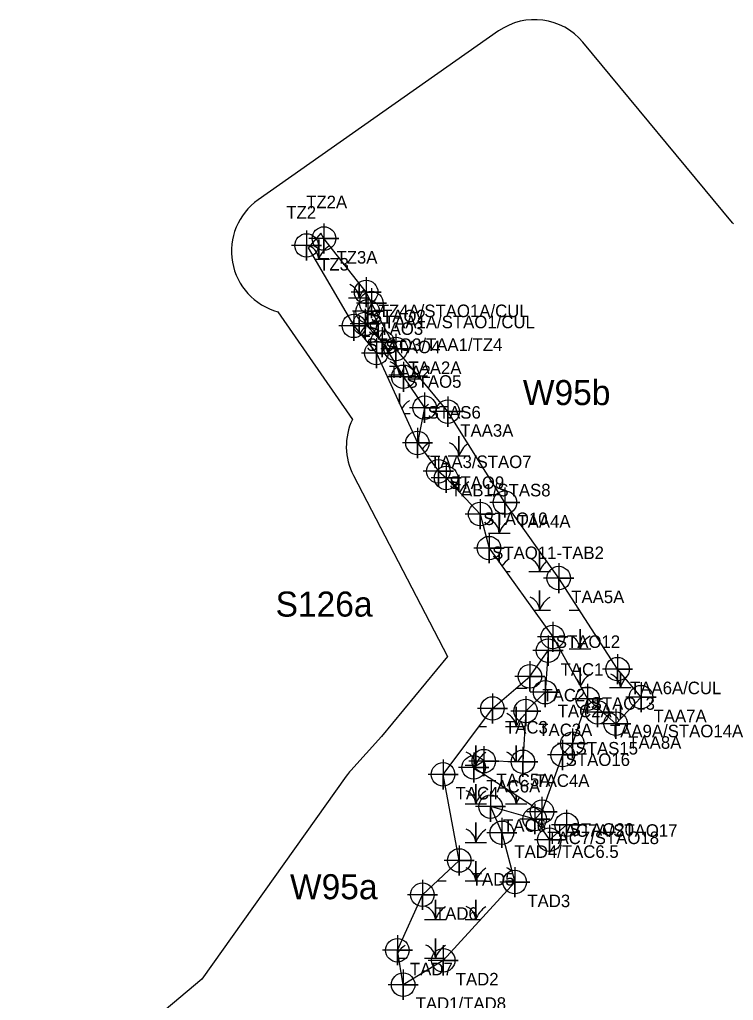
# Model space of a CAD drawing. Extents: x 1253697 to 1278588, y 912189 to 981699.
# Drawn here: x 1267755 to 1268325, y 966316 to 967099 of the extents above; entities that cross this region are included whole.
import ezdxf

# ---------------------------------------------------------------- set-up
doc = ezdxf.new("R2010")
doc.units = 0
for name, color, linetype in [('Default', 7, 'Continuous'), ('Exist Environmental Wetland Boundary', 7, 'Continuous'), ('Exist Environmental Wetland Boundary Cogo Comment', 7, 'Continuous'), ('Exist Environmental Wetland Boundary Cogo Number', 7, 'Continuous'), ('Exist Environmental Wetland Boundary Cogo Point CELL', 7, 'Continuous'), ('Exist Hydro Jurisdictional Stream or Body of Water Mitigable', 7, 'Continuous'), ('Exist Hydro Jurisdictional Stream or Body of Water Mitigable Cogo Comment', 7, 'Continuous'), ('Exist Hydro Jurisdictional Stream or Body of Water Mitigable Cogo Number', 7, 'Continuous'), ('Exist Hydro Jurisdictional Stream or Body of Water Mitigable Cogo Point CELL', 7, 'Continuous'), ('Exist Hydro Swamp or Marsh', 7, 'Continuous')]:
    doc.layers.add(name, color=color, linetype=linetype)

msp = doc.modelspace()

# ---------------------------------------------------------------- linework, layer by layer
at = {"layer": 'Default'}
for p, q in [((1268137.65, 967089.76), (1267945.76, 966955)), ((1268137.65, 967089.76), (1267945.76, 966955)), ((1268324.34, 966936.75), (1268204.87, 967080.76)), ((1268324.34, 966936.75), (1268204.87, 967080.76)), ((1267961.6, 966865.77), (1268021, 966779.78)), ((1267961.6, 966865.77), (1268021, 966779.78))]:
    msp.add_line(p, q, dxfattribs=at)
for points in [[(1268021.75, 966735.21), (1268096.77, 966590.73), (1268044.25, 966526.97), (1268019.74, 966499.8)], [(1268021.75, 966735.21), (1268096.77, 966590.73), (1268044.25, 966526.97), (1268019.74, 966499.8)], [(1268016.12, 966495.27), (1267900.96, 966333.19), (1267805.66, 966253.32), (1267446.26, 966015.25)], [(1268016.12, 966495.27), (1267900.96, 966333.19), (1267805.66, 966253.32), (1267446.26, 966015.25)]]:
    msp.add_lwpolyline(points, dxfattribs=at)
for centre, start, end in [((1268166.39, 967048.84), 39.6776, 125.07767), ((1268166.39, 967048.84), 39.6776, 125.07767), ((1267974.49, 966914.08), 125.07767, 255.05728), ((1267974.49, 966914.08), 125.07767, 255.05728), ((1268285.85, 966904.83), 38.55094, 39.6776), ((1268285.85, 966904.83), 38.55094, 39.6776), ((1268066.13, 966758.25), 154.50077, 207.44006), ((1268066.13, 966758.25), 154.50077, 207.44006), ((1268056.88, 966466.31), 137.95631, 144.60638), ((1268056.88, 966466.31), 137.95631, 144.60638)]:
    msp.add_arc(centre, 50, start, end, dxfattribs=at)
at = {"layer": 'Exist Environmental Wetland Boundary'}
for points in [[(1268208.58, 966556.96), (1268231.09, 966537.08), (1268251.26, 966558.28), (1268232.52, 966580.64), (1268185.58, 966653.27), (1268142.65, 966713.52), (1268097.07, 966786.05), (1268055.64, 966836.09), (1268036.16, 966872.62), (1268031.97, 966881.48), (1267998.28, 966924.2), (1267995.91, 966928.53), (1267985.62, 966916.64), (1268022.17, 966854.49)], [(1268022.17, 966854.49), (1268040.12, 966832.81), (1268072.91, 966761.05)], [(1268166.46, 966461.05), (1268131.24, 966470.91), (1268140.21, 966450.05), (1268150.57, 966410.72), (1268093.43, 966348.29), (1268061.49, 966328.85), (1268056.9, 966356.34), (1268076.84, 966400.63), (1268106.2, 966427.95), (1268093.33, 966496.63), (1268132.72, 966549.26), (1268162.61, 966574.88), (1268177.08, 966595.38), (1268174.75, 966562.19)], [(1268174.75, 966562.19), (1268159.3, 966547.16), (1268157.01, 966506.69), (1268125.83, 966507.21), (1268117.76, 966502.21), (1268172.26, 966466.86), (1268166.46, 966461.05)]]:
    msp.add_lwpolyline(points, dxfattribs=at)
at = {"layer": 'Exist Environmental Wetland Boundary Cogo Point CELL'}
for points in [[(1267998.28, 966936.2), (1267998.28, 966912.2), (1267998.28, 966924.2), (1268010.28, 966924.2), (1267986.28, 966924.2)], [(1267984.43, 966930.65), (1267984.43, 966906.65), (1267984.43, 966918.65), (1267996.43, 966918.65), (1267972.43, 966918.65)], [(1268031.97, 966893.48), (1268031.97, 966869.48), (1268031.97, 966881.48), (1268043.97, 966881.48), (1268019.97, 966881.48)], [(1268036.16, 966884.62), (1268036.16, 966860.62), (1268036.16, 966872.62), (1268048.16, 966872.62), (1268024.16, 966872.62)], [(1268022.17, 966866.49), (1268022.17, 966842.49), (1268022.17, 966854.49), (1268034.17, 966854.49), (1268010.17, 966854.49)], [(1268040.12, 966844.81), (1268040.12, 966820.81), (1268040.12, 966832.81), (1268052.12, 966832.81), (1268028.12, 966832.81)], [(1268055.64, 966848.09), (1268055.64, 966824.09), (1268055.64, 966836.09), (1268067.64, 966836.09), (1268043.64, 966836.09)], [(1268097.07, 966798.05), (1268097.07, 966774.05), (1268097.07, 966786.05), (1268109.07, 966786.05), (1268085.07, 966786.05)], [(1268072.91, 966773.05), (1268072.91, 966749.05), (1268072.91, 966761.05), (1268084.91, 966761.05), (1268060.91, 966761.05)], [(1268089.57, 966750.46), (1268089.57, 966726.46), (1268089.57, 966738.46), (1268101.57, 966738.46), (1268077.57, 966738.46)], [(1268142.65, 966725.52), (1268142.65, 966701.52), (1268142.65, 966713.52), (1268154.65, 966713.52), (1268130.65, 966713.52)], [(1268185.58, 966665.27), (1268185.58, 966641.27), (1268185.58, 966653.27), (1268197.58, 966653.27), (1268173.58, 966653.27)], [(1268177.08, 966607.38), (1268177.08, 966583.38), (1268177.08, 966595.38), (1268189.08, 966595.38), (1268165.08, 966595.38)], [(1268232.52, 966592.64), (1268232.52, 966568.64), (1268232.52, 966580.64), (1268244.52, 966580.64), (1268220.52, 966580.64)], [(1268162.61, 966586.88), (1268162.61, 966562.88), (1268162.61, 966574.88), (1268174.61, 966574.88), (1268150.61, 966574.88)], [(1268174.75, 966574.19), (1268174.75, 966550.19), (1268174.75, 966562.19), (1268186.75, 966562.19), (1268162.75, 966562.19)], [(1268251.26, 966570.28), (1268251.26, 966546.28), (1268251.26, 966558.28), (1268263.26, 966558.28), (1268239.26, 966558.28)], [(1268132.72, 966561.26), (1268132.72, 966537.26), (1268132.72, 966549.26), (1268144.72, 966549.26), (1268120.72, 966549.26)], [(1268159.3, 966559.16), (1268159.3, 966535.16), (1268159.3, 966547.16), (1268171.3, 966547.16), (1268147.3, 966547.16)], [(1268216.5, 966558.23), (1268216.5, 966534.23), (1268216.5, 966546.23), (1268228.5, 966546.23), (1268204.5, 966546.23)], [(1268231.09, 966549.08), (1268231.09, 966525.08), (1268231.09, 966537.08), (1268243.09, 966537.08), (1268219.09, 966537.08)], [(1268117.76, 966514.21), (1268117.76, 966490.21), (1268117.76, 966502.21), (1268129.76, 966502.21), (1268105.76, 966502.21)], [(1268125.83, 966519.21), (1268125.83, 966495.21), (1268125.83, 966507.21), (1268137.83, 966507.21), (1268113.83, 966507.21)], [(1268157.01, 966518.69), (1268157.01, 966494.69), (1268157.01, 966506.69), (1268169.01, 966506.69), (1268145.01, 966506.69)], [(1268093.33, 966508.63), (1268093.33, 966484.63), (1268093.33, 966496.63), (1268105.33, 966496.63), (1268081.33, 966496.63)], [(1268131.24, 966482.91), (1268131.24, 966458.91), (1268131.24, 966470.91), (1268143.24, 966470.91), (1268119.24, 966470.91)], [(1268166.46, 966473.05), (1268166.46, 966449.05), (1268166.46, 966461.05), (1268178.46, 966461.05), (1268154.46, 966461.05)], [(1268172.26, 966478.86), (1268172.26, 966454.86), (1268172.26, 966466.86), (1268184.26, 966466.86), (1268160.26, 966466.86)], [(1268140.21, 966462.05), (1268140.21, 966438.05), (1268140.21, 966450.05), (1268152.21, 966450.05), (1268128.21, 966450.05)], [(1268106.2, 966439.95), (1268106.2, 966415.95), (1268106.2, 966427.95), (1268118.2, 966427.95), (1268094.2, 966427.95)], [(1268150.57, 966422.72), (1268150.57, 966398.72), (1268150.57, 966410.72), (1268162.57, 966410.72), (1268138.57, 966410.72)], [(1268076.84, 966412.63), (1268076.84, 966388.63), (1268076.84, 966400.63), (1268088.84, 966400.63), (1268064.84, 966400.63)], [(1268056.9, 966368.34), (1268056.9, 966344.34), (1268056.9, 966356.34), (1268068.9, 966356.34), (1268044.9, 966356.34)], [(1268093.43, 966360.29), (1268093.43, 966336.29), (1268093.43, 966348.29), (1268105.43, 966348.29), (1268081.43, 966348.29)], [(1268061.49, 966340.86), (1268061.49, 966316.86), (1268061.49, 966328.85), (1268073.49, 966328.85), (1268049.49, 966328.85)]]:
    msp.add_lwpolyline(points, dxfattribs=at)
for centre in [(1267984.43, 966918.65), (1267998.28, 966924.2), (1268031.97, 966881.48), (1268036.16, 966872.62), (1268022.17, 966854.49), (1268040.12, 966832.81), (1268055.64, 966836.09), (1268097.07, 966786.05), (1268072.91, 966761.05), (1268089.57, 966738.46), (1268142.65, 966713.52), (1268185.58, 966653.27), (1268177.08, 966595.38), (1268162.61, 966574.88), (1268232.52, 966580.64), (1268174.75, 966562.19), (1268251.26, 966558.28), (1268132.72, 966549.26), (1268159.3, 966547.16), (1268216.5, 966546.23), (1268231.09, 966537.08), (1268125.83, 966507.21), (1268157.01, 966506.69), (1268093.33, 966496.63), (1268117.76, 966502.21), (1268131.24, 966470.91), (1268172.26, 966466.86), (1268166.46, 966461.05), (1268140.21, 966450.05), (1268106.2, 966427.95), (1268150.57, 966410.72), (1268076.84, 966400.63), (1268056.9, 966356.34), (1268093.43, 966348.29), (1268061.49, 966328.85)]:
    msp.add_circle(centre, 9.38, dxfattribs=at)
at = {"layer": 'Exist Hydro Jurisdictional Stream or Body of Water Mitigable'}
msp.add_lwpolyline([(1268036.16, 966872.62), (1268033.2, 966866.12), (1268031.11, 966856.09), (1268044.84, 966841.46), (1268061.64, 966813.87), (1268078.58, 966789.23), (1268072.91, 966761.05), (1268089.57, 966738.46), (1268095.8, 966733.19), (1268122.93, 966704.34), (1268130, 966677.19), (1268180.78, 966606.3), (1268208.58, 966556.96), (1268196.55, 966521.26), (1268188.68, 966512.12), (1268172.26, 966466.86), (1268166.46, 966461.05), (1268178.16, 966444.52), (1268191.84, 966456.42)], dxfattribs=at)
at = {"layer": 'Exist Hydro Jurisdictional Stream or Body of Water Mitigable Cogo Point CELL'}
for points in [[(1268033.2, 966878.12), (1268033.2, 966854.12), (1268033.2, 966866.12), (1268045.2, 966866.12), (1268021.2, 966866.12)], [(1268031.11, 966868.09), (1268031.11, 966844.09), (1268031.11, 966856.09), (1268043.11, 966856.09), (1268019.11, 966856.09)], [(1268044.84, 966853.46), (1268044.84, 966829.46), (1268044.84, 966841.46), (1268056.84, 966841.46), (1268032.84, 966841.46)], [(1268061.64, 966825.87), (1268061.64, 966801.87), (1268061.64, 966813.87), (1268073.64, 966813.87), (1268049.64, 966813.87)], [(1268078.58, 966801.23), (1268078.58, 966777.23), (1268078.58, 966789.23), (1268090.58, 966789.23), (1268066.58, 966789.23)], [(1268095.8, 966745.19), (1268095.8, 966721.19), (1268095.8, 966733.19), (1268107.8, 966733.19), (1268083.8, 966733.19)], [(1268122.93, 966716.34), (1268122.93, 966692.34), (1268122.93, 966704.34), (1268134.93, 966704.34), (1268110.93, 966704.34)], [(1268130, 966689.19), (1268130, 966665.19), (1268130, 966677.19), (1268142, 966677.19), (1268118, 966677.19)], [(1268180.78, 966618.3), (1268180.78, 966594.3), (1268180.78, 966606.3), (1268192.78, 966606.3), (1268168.78, 966606.3)], [(1268208.58, 966568.96), (1268208.58, 966544.96), (1268208.58, 966556.96), (1268220.58, 966556.96), (1268196.58, 966556.96)], [(1268196.55, 966533.26), (1268196.55, 966509.26), (1268196.55, 966521.26), (1268208.55, 966521.26), (1268184.55, 966521.26)], [(1268188.68, 966524.12), (1268188.68, 966500.12), (1268188.68, 966512.12), (1268200.68, 966512.12), (1268176.68, 966512.12)], [(1268191.84, 966468.42), (1268191.84, 966444.42), (1268191.84, 966456.42), (1268203.84, 966456.42), (1268179.84, 966456.42)], [(1268178.16, 966456.52), (1268178.16, 966432.52), (1268178.16, 966444.52), (1268190.16, 966444.52), (1268166.16, 966444.52)]]:
    msp.add_lwpolyline(points, dxfattribs=at)
for centre in [(1268033.2, 966866.12), (1268031.11, 966856.09), (1268044.84, 966841.46), (1268061.64, 966813.87), (1268078.58, 966789.23), (1268095.8, 966733.19), (1268122.93, 966704.34), (1268130, 966677.19), (1268180.78, 966606.3), (1268208.58, 966556.96), (1268196.55, 966521.26), (1268188.68, 966512.12), (1268191.84, 966456.42), (1268178.16, 966444.52)]:
    msp.add_circle(centre, 9.38, dxfattribs=at)
at = {"layer": 'Exist Hydro Swamp or Marsh'}
for p, q in [((1268029.04, 966846.19), (1268035.01, 966846.19)), ((1268043.32, 966843.08), (1268050.17, 966843.08)), ((1268062.13, 966784.63), (1268067.21, 966784.63)), ((1268077.03, 966781.52), (1268082.38, 966781.52)), ((1268097.38, 966781.52), (1268099.92, 966781.52)), ((1268073.78, 966759.87), (1268073.78, 966765.37)), ((1268073.78, 966765.37), (1268073.78, 966759.87)), ((1268080.51, 966750.74), (1268082.38, 966750.74)), ((1268108.24, 966719.96), (1268114.58, 966719.96)), ((1268143.47, 966658.39), (1268146.78, 966658.39)), ((1268193.99, 966627.61), (1268202.16, 966627.61)), ((1268151.68, 966565.51), (1268160.25, 966565.51)), ((1268203.46, 966566.05), (1268211.19, 966566.05)), ((1268121.85, 966534.73), (1268128.05, 966534.73)), ((1268088.64, 966411.61), (1268095.84, 966411.61)), ((1268143.05, 966411.61), (1268150.34, 966411.61)), ((1268057.95, 966350.04), (1268063.64, 966350.04))]:
    msp.add_line(p, q, dxfattribs=at)
for points in [[(1267990.84, 966907.75), (1267994.2, 966907.75), (1267994.2, 966923.53), (1267994.2, 966907.75), (1268002.81, 966907.75)], [(1268017.81, 966876.97), (1268026.41, 966876.97), (1268026.41, 966888.53)], [(1268026.41, 966888.53), (1268026.41, 966876.97), (1268034.1, 966876.97)], [(1268026.41, 966849.37), (1268026.41, 966861.97), (1268026.41, 966849.37)], [(1268041.57, 966844.94), (1268041.57, 966858.86), (1268041.57, 966844.94)], [(1268050.01, 966815.41), (1268058.61, 966815.41), (1268058.61, 966818.85)], [(1268058.61, 966818.85), (1268058.61, 966815.41), (1268060.7, 966815.41)], [(1268065.17, 966812.3), (1268073.78, 966812.3), (1268073.78, 966814.18)], [(1268073.78, 966814.18), (1268073.78, 966812.3), (1268075.34, 966812.3)], [(1268058.61, 966792.34), (1268058.61, 966800.41), (1268058.61, 966792.34)], [(1268073.78, 966796.22), (1268073.78, 966797.3), (1268073.78, 966796.22)], [(1268097.38, 966750.74), (1268105.98, 966750.74), (1268105.98, 966766.52), (1268105.98, 966750.74), (1268114.58, 966750.74)], [(1268105.98, 966722.36), (1268105.98, 966735.74), (1268105.98, 966722.36)], [(1268129.58, 966719.96), (1268138.18, 966719.96), (1268138.18, 966720.63)], [(1268138.18, 966720.63), (1268138.18, 966719.96), (1268138.6, 966719.96)], [(1268129.58, 966689.17), (1268138.18, 966689.17), (1268138.18, 966704.96), (1268138.18, 966689.17), (1268146.78, 966689.17)], [(1268138.18, 966665.77), (1268138.18, 966674.17), (1268138.18, 966665.77)], [(1268161.78, 966658.39), (1268170.39, 966658.39), (1268170.39, 966674.17), (1268170.39, 966658.39), (1268178.99, 966658.39)], [(1268165.51, 966627.61), (1268170.39, 966627.61), (1268170.39, 966643.39), (1268170.39, 966627.61), (1268178.99, 966627.61)], [(1268193.99, 966596.83), (1268202.59, 966596.83), (1268202.59, 966612.61), (1268202.59, 966596.83), (1268211.19, 966596.83)], [(1268202.59, 966567.59), (1268202.59, 966581.83), (1268202.59, 966567.59)], [(1268226.19, 966566.05), (1268234.79, 966566.05), (1268234.79, 966577.93)], [(1268234.79, 966577.93), (1268234.79, 966566.05), (1268243.39, 966566.05)], [(1268143.05, 966534.73), (1268151.65, 966534.73), (1268151.65, 966550.51), (1268151.65, 966534.73), (1268158.6, 966534.73)], [(1268234.79, 966540.97), (1268234.79, 966551.05), (1268234.79, 966540.97)], [(1268110.84, 966503.95), (1268119.45, 966503.95), (1268119.45, 966519.73), (1268119.45, 966503.95), (1268120.57, 966503.95)], [(1268151.65, 966506.78), (1268151.65, 966519.73), (1268151.65, 966506.78)], [(1268110.84, 966473.17), (1268119.45, 966473.17), (1268119.45, 966488.95), (1268119.45, 966473.17), (1268128.05, 966473.17)], [(1268143.05, 966473.17), (1268151.65, 966473.17), (1268151.65, 966480.22)], [(1268151.65, 966480.22), (1268151.65, 966473.17), (1268160.25, 966473.17)], [(1268110.84, 966442.39), (1268119.45, 966442.39), (1268119.45, 966458.17), (1268119.45, 966442.39), (1268128.05, 966442.39)], [(1268110.84, 966411.61), (1268119.45, 966411.61), (1268119.45, 966427.39), (1268119.45, 966411.61), (1268128.05, 966411.61)], [(1268078.64, 966380.82), (1268087.24, 966380.82), (1268087.24, 966396.61), (1268087.24, 966380.82), (1268095.84, 966380.82)], [(1268110.84, 966380.82), (1268119.45, 966380.82), (1268119.45, 966396.61), (1268119.45, 966380.82), (1268123.21, 966380.82)], [(1268078.64, 966350.04), (1268087.24, 966350.04), (1268087.24, 966365.82), (1268087.24, 966350.04), (1268095.03, 966350.04)]]:
    msp.add_lwpolyline(points, dxfattribs=at)
for centre, radius, start, end in [((1267981.94, 966906.87), 12.3, 4.14034, 66.21512), ((1268012.45, 966901.69), 19.22, 122.12745, 161.62219), ((1268014.14, 966876.09), 12.3, 4.14034, 67.53497), ((1268044.65, 966870.91), 19.22, 138.48891, 161.62219), ((1268014.14, 966845.31), 12.3, 27.84224, 50.22842), ((1268044.65, 966840.13), 19.22, 130.05111, 154.7446), ((1268029.31, 966842.19), 12.3, 14.87331, 67.53497), ((1268059.81, 966837.02), 19.22, 130.44973, 157.38055), ((1268046.34, 966814.52), 12.3, 4.14034, 67.53497), ((1268076.85, 966809.35), 19.22, 154.95519, 161.62219), ((1268061.51, 966811.41), 12.3, 63.84072, 67.53497), ((1268061.51, 966811.41), 12.3, 4.14034, 15.4188), ((1268092.02, 966806.24), 19.22, 157.484, 161.62219), ((1268076.85, 966778.57), 19.22, 122.12745, 148.99386), ((1268092.02, 966775.46), 19.22, 122.12745, 134.37042), ((1268092.02, 966744.68), 19.22, 122.12745, 143.53888), ((1268093.71, 966749.85), 12.3, 4.14034, 67.53497), ((1268124.22, 966744.68), 19.22, 125.04513, 161.62219), ((1268093.71, 966719.07), 12.3, 18.7777, 67.53497), ((1268124.22, 966713.9), 19.22, 122.12745, 156.16326), ((1268125.92, 966719.07), 12.3, 56.35902, 67.53497), ((1268125.92, 966719.07), 12.3, 4.14034, 7.92725), ((1268156.42, 966713.9), 19.22, 160.25435, 161.62219), ((1268125.92, 966688.29), 12.3, 4.14034, 67.53497), ((1268156.42, 966683.11), 19.22, 122.12745, 161.62219), ((1268158.12, 966657.51), 12.3, 4.14034, 67.53497), ((1268156.42, 966652.33), 19.22, 122.12745, 146.98788), ((1268188.63, 966652.33), 19.22, 131.26451, 161.62219), ((1268158.12, 966626.73), 12.3, 4.14034, 67.53497), ((1268188.63, 966621.55), 19.22, 122.12745, 161.62219), ((1268190.32, 966626.73), 12.3, 64.92978, 67.53497), ((1268190.32, 966595.95), 12.3, 4.14034, 67.53497), ((1268220.83, 966590.77), 19.22, 122.12745, 161.62219), ((1268220.83, 966559.99), 19.22, 122.12745, 158.65107), ((1268222.53, 966565.16), 12.3, 4.14034, 67.53497), ((1268190.32, 966565.16), 12.3, 14.37134, 44.42288), ((1268253.03, 966559.99), 19.22, 137.32531, 161.62219), ((1268139.38, 966533.84), 12.3, 4.14034, 67.53497), ((1268169.89, 966528.67), 19.22, 123.94122, 161.62219), ((1268222.53, 966534.38), 12.3, 25.7295, 67.53497), ((1268107.18, 966503.06), 12.3, 4.14034, 67.53497), ((1268137.69, 966497.89), 19.22, 122.12745, 161.62219), ((1268139.38, 966503.06), 12.3, 17.64572, 67.53497), ((1268169.89, 966497.89), 19.22, 130.79426, 152.51447), ((1268107.18, 966472.28), 12.3, 4.14034, 67.53497), ((1268137.69, 966467.11), 19.22, 122.12745, 161.62219), ((1268139.38, 966472.28), 12.3, 4.14034, 67.53497), ((1268169.89, 966467.11), 19.22, 143.81576, 161.62219), ((1268107.18, 966441.5), 12.3, 4.14034, 67.53497), ((1268137.69, 966436.33), 19.22, 122.12745, 161.62219), ((1268107.18, 966410.72), 12.3, 4.14034, 67.53497), ((1268137.69, 966405.54), 19.22, 122.12745, 161.62219), ((1268139.38, 966410.72), 12.3, 43.12104, 67.53497), ((1268074.98, 966379.94), 12.3, 4.14034, 67.53497), ((1268105.48, 966374.76), 19.22, 122.12745, 161.62219), ((1268107.18, 966379.94), 12.3, 4.14034, 67.53497), ((1268137.69, 966374.76), 19.22, 122.12745, 161.62219), ((1268073.28, 966343.98), 19.22, 122.12745, 146.74738), ((1268074.98, 966349.16), 12.3, 4.14034, 67.53497), ((1268105.48, 966343.98), 19.22, 122.12745, 161.62219)]:
    msp.add_arc(centre, radius, start, end, dxfattribs=at)

# ---------------------------------------------------------------- texts
at = {"layer": 'Exist Environmental Wetland Boundary Cogo Comment'}
for s, p in [('TZ2A', (1267984.11, 966948.37)), ('TZ2', (1267968.24, 966940.1)), ('TZ3A', (1268008.28, 966904.2)), ('TZ3', (1267994.43, 966898.65)), ('TZ4A/STAO1A/CUL', (1268041.97, 966861.48)), ('TAA1A/STAO1/CUL', (1268046.16, 966852.62)), ('STAO3/TAA1/TZ4', (1268032.17, 966834.49)), ('TAA2A', (1268065.64, 966816.09)), ('TAA2', (1268050.12, 966812.81)), ('TAA3A', (1268107.07, 966766.05)), ('TAA3/STAO7', (1268082.91, 966741.05)), ('TAB1/STAS8', (1268099.57, 966718.46)), ('TAA4A', (1268152.65, 966693.52)), ('TAA5A', (1268195.58, 966633.27)), ('TAC1', (1268187.08, 966575.38)), ('TAA6A/CUL', (1268242.52, 966560.64)), ('TAC2', (1268172.61, 966554.88)), ('TAC2A', (1268184.75, 966542.19)), ('TAA7A', (1268261.26, 966538.28)), ('TAC3', (1268142.72, 966529.26)), ('TAC3A', (1268169.3, 966527.16)), ('TAA9A/STAO14A', (1268226.5, 966526.23)), ('TAA8A', (1268241.09, 966517.08)), ('TAC5A', (1268135.83, 966487.21)), ('TAC4A', (1268167.01, 966486.69)), ('TAC6A', (1268127.76, 966482.21)), ('TAC4', (1268103.33, 966476.63)), ('TAC6', (1268141.24, 966450.91)), ('TAC7A/STAO17', (1268182.26, 966446.86)), ('TAC7/STAO18', (1268176.46, 966441.05)), ('TAD4/TAC6.5', (1268150.21, 966430.05)), ('TAD5', (1268116.2, 966407.95)), ('TAD3', (1268160.57, 966390.72)), ('TAD6', (1268086.84, 966380.63)), ('TAD7', (1268066.9, 966336.34)), ('TAD2', (1268103.43, 966328.29)), ('TAD1/TAD8', (1268071.49, 966308.85))]:
    msp.add_text(s, height=10, dxfattribs=at).set_placement(p)
at = {"layer": 'Exist Environmental Wetland Boundary Cogo Number'}
for s, p in [('W95b', (1268157, 966791.28)), ('W95a', (1267971.18, 966397.03))]:
    msp.add_text(s, height=20, dxfattribs=at).set_placement(p)
at = {"layer": 'Exist Hydro Jurisdictional Stream or Body of Water Mitigable Cogo Comment'}
for s, p in [('STAO2', (1268035.7, 966857.37)), ('STAO3', (1268033.61, 966847.34)), ('STAO4', (1268047.34, 966832.71)), ('STAO5', (1268064.14, 966805.12)), ('STAS6', (1268081.08, 966780.48)), ('STAO9', (1268098.3, 966724.44)), ('STAO10', (1268125.43, 966695.59)), ('STAO11-TAB2', (1268132.5, 966668.44)), ('STAO12', (1268183.28, 966597.55)), ('STAO13', (1268211.08, 966548.21)), ('STAS15', (1268199.05, 966512.51)), ('STAO16', (1268191.18, 966503.37)), ('STAO20', (1268194.34, 966447.67))]:
    msp.add_text(s, height=10, dxfattribs=at).set_placement(p)
at = {"layer": 'Exist Hydro Jurisdictional Stream or Body of Water Mitigable Cogo Number'}
msp.add_text('S126a', height=20, dxfattribs=at).set_placement((1267959.7, 966622.53))

doc.saveas('drawing.dxf')
